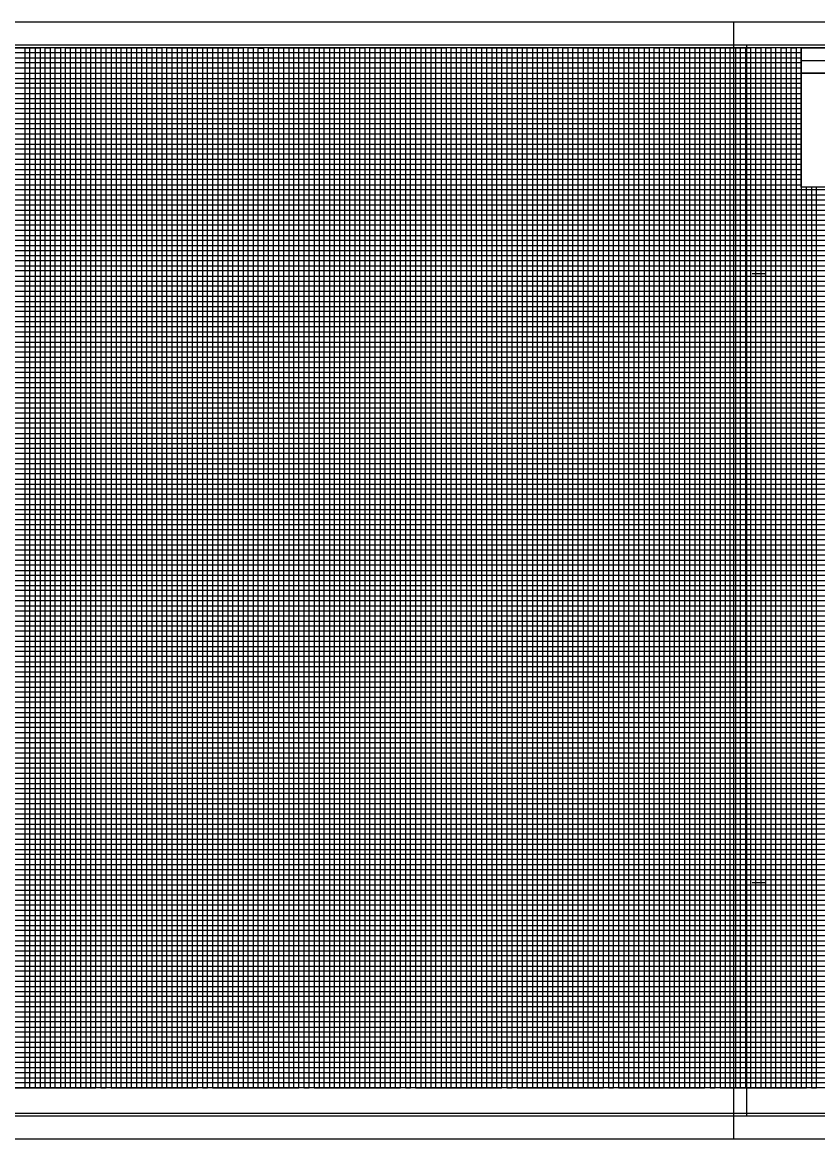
# Model space of a CAD drawing. Extents: x 2345490 to 2445302, y 465165 to 573888.
# Drawn here: x 2389249 to 2390033, y 515088 to 516188 of the extents above; entities that cross this region are included whole.
import ezdxf

# ---------------------------------------------------------------- set-up
doc = ezdxf.new("R2010")
doc.units = 0
for name, color, linetype in [('Old_Level_18', 7, 'Continuous'), ('Old_Level_40', 7, 'Continuous'), ('Old_Level_41', 7, 'Continuous'), ('Old_Level_42', 7, 'Continuous'), ('Old_Level_43', 7, 'Continuous'), ('Old_Level_50', 7, 'Continuous'), ('Old_Level_51', 7, 'Continuous'), ('Old_Level_52', 7, 'Continuous')]:
    doc.layers.add(name, color=color, linetype=linetype)

msp = doc.modelspace()

# ---------------------------------------------------------------- linework, layer by layer
at = {"layer": 'Old_Level_18'}
msp.add_lwpolyline([(2390216.79875, 516162.5265), (2388716.79875, 516162.5265), (2388716.79875, 515112.5265), (2390216.79875, 515112.5265)], close=True, dxfattribs=at)
at = {"layer": 'Old_Level_40'}
msp.add_line((2390016.74875, 516149.9765), (2390216.79875, 516149.9765), dxfattribs=at)
for points in [[(2390016.74875, 516162.5265), (2390216.79875, 516162.5265), (2390216.79875, 516137.4765), (2390016.74875, 516137.4765)], [(2390016.74875, 516137.4765), (2390116.79875, 516137.4765), (2390116.79875, 516024.9765), (2390016.74875, 516024.9765)]]:
    msp.add_lwpolyline(points, close=True, dxfattribs=at)
at = {"layer": 'Old_Level_41'}
for p, q in [((2389968.29875, 515940.0265), (2389980.79875, 515940.0265)), ((2389968.29875, 515340.0265), (2389980.79875, 515340.0265)), ((2390216.79875, 515137.5265), (2388716.79875, 515137.5265))]:
    msp.add_line(p, q, dxfattribs=at)
for points in [[(2389216.79875, 516162.5265), (2389266.79875, 516162.5265), (2389266.79875, 515137.5265), (2389316.79875, 515137.5265), (2389316.79875, 516162.5265), (2389366.79875, 516162.5265), (2389366.79875, 515137.5265), (2389416.79875, 515137.5265), (2389416.79875, 516162.5265), (2389466.79875, 516162.5265), (2389466.79875, 515137.5265), (2389516.79875, 515137.5265), (2389516.79875, 516162.5265), (2389566.79875, 516162.5265), (2389566.79875, 515137.5265), (2389616.79875, 515137.5265), (2389616.79875, 516162.5265), (2389666.79875, 516162.5265), (2389666.79875, 515137.5265), (2389716.79875, 515137.5265), (2389716.79875, 516162.5265), (2389766.79875, 516162.5265), (2389766.79875, 515137.5265), (2389816.79875, 515137.5265), (2389816.79875, 516162.5265), (2389866.79875, 516162.5265), (2389866.79875, 515137.5265), (2389916.79875, 515137.5265), (2389916.79875, 516162.5265), (2389966.79875, 516162.5265), (2389966.79875, 515137.5265), (2390016.79875, 515137.5265), (2390016.79875, 516162.5265), (2390043.09875, 516162.5265)], [(2389241.79875, 515137.5265), (2389291.79875, 515137.5265), (2389291.79875, 516162.5265), (2389341.79875, 516162.5265), (2389341.79875, 515137.5265), (2389391.79875, 515137.5265), (2389391.79875, 516162.5265), (2389441.79875, 516162.5265), (2389441.79875, 515137.5265), (2389491.79875, 515137.5265), (2389491.79875, 516162.5265), (2389541.79875, 516162.5265), (2389541.79875, 515137.5265), (2389591.79875, 515137.5265), (2389591.79875, 516162.5265), (2389641.79875, 516162.5265), (2389641.79875, 515137.5265), (2389691.79875, 515137.5265), (2389691.79875, 516162.5265), (2389741.79875, 516162.5265), (2389741.79875, 515137.5265), (2389791.79875, 515137.5265), (2389791.79875, 516162.5265), (2389841.79875, 516162.5265), (2389841.79875, 515137.5265), (2389891.79875, 515137.5265), (2389891.79875, 516162.5265), (2389941.79875, 516162.5265), (2389941.79875, 515137.5265), (2389991.79875, 515137.5265), (2389991.79875, 516162.5265)], [(2388716.79875, 516112.5265), (2390016.74875, 516112.5265)], [(2390016.74875, 516062.5265), (2388716.79875, 516062.5265), (2388716.79875, 516012.4765), (2390216.79875, 516012.4765)], [(2390216.79875, 515987.5265), (2388716.79875, 515987.5265), (2388716.79875, 516037.5265), (2390016.74875, 516037.5265)], [(2390216.79875, 515962.5265), (2388716.79875, 515962.5265), (2388716.79875, 515912.5265), (2390216.79875, 515912.5265)], [(2390216.79875, 515887.5265), (2388716.79875, 515887.5265), (2388716.79875, 515937.5265), (2390216.79875, 515937.5265)], [(2390216.79875, 515862.5265), (2388716.79875, 515862.5265), (2388716.79875, 515812.5265), (2390216.79875, 515812.5265)], [(2390216.79875, 515762.5265), (2388716.79875, 515762.5265), (2388716.79875, 515712.5265), (2390216.79875, 515712.5265)], [(2390216.79875, 515662.5265), (2388716.79875, 515662.5265), (2388716.79875, 515612.5265), (2390216.79875, 515612.5265)], [(2390216.79875, 515562.5265), (2388716.79875, 515562.5265), (2388716.79875, 515512.5265), (2390216.79875, 515512.5265)], [(2390216.79875, 515487.5265), (2388716.79875, 515487.5265), (2388716.79875, 515537.5265), (2390216.79875, 515537.5265)], [(2390216.79875, 515462.5265), (2388716.79875, 515462.5265), (2388716.79875, 515412.5265), (2390216.79875, 515412.5265)], [(2390216.79875, 515387.5265), (2388716.79875, 515387.5265), (2388716.79875, 515437.5265), (2390216.79875, 515437.5265)], [(2390216.79875, 515362.5265), (2388716.79875, 515362.5265), (2388716.79875, 515312.5265), (2390216.79875, 515312.5265)], [(2390216.79875, 515262.5265), (2388716.79875, 515262.5265), (2388716.79875, 515212.5265), (2390216.79875, 515212.5265)], [(2390216.79875, 515187.5265), (2388716.79875, 515187.5265), (2388716.79875, 515237.5265), (2390216.79875, 515237.5265)], [(2390216.79875, 515162.5265), (2388716.79875, 515162.5265)]]:
    msp.add_lwpolyline(points, dxfattribs=at)
at = {"layer": 'Old_Level_42'}
for points in [[(2390016.74875, 516087.5265), (2388716.89875, 516087.5265), (2388716.89875, 516137.4765), (2390016.74875, 516137.4765)], [(2390216.79875, 515787.5265), (2388716.79875, 515787.5265), (2388716.79875, 515837.5265), (2390216.79875, 515837.5265)], [(2390216.79875, 515687.5265), (2388716.79875, 515687.5265), (2388716.79875, 515737.5265), (2390216.79875, 515737.5265)], [(2390216.79875, 515587.5265), (2388716.79875, 515587.5265), (2388716.79875, 515637.5265), (2390216.79875, 515637.5265)], [(2390216.79875, 515287.5265), (2388716.79875, 515287.5265), (2388716.79875, 515337.5265), (2390216.79875, 515337.5265)]]:
    msp.add_lwpolyline(points, dxfattribs=at)
at = {"layer": 'Old_Level_43'}
for p, q in [((2390166.79875, 515982.5265), (2388766.79875, 515982.5265)), ((2388766.79875, 515977.5265), (2390166.79875, 515977.5265)), ((2390166.79875, 515957.5265), (2388766.79875, 515957.5265))]:
    msp.add_line(p, q, dxfattribs=at)
for points in [[(2390016.74875, 516157.5265), (2388766.79875, 516157.5265), (2388766.79875, 516152.5265), (2390016.74875, 516152.5265)], [(2389251.79875, 516162.5265), (2389251.79875, 515137.5265), (2389256.79875, 515137.5265), (2389256.79875, 516162.5265), (2389261.79875, 516162.5265), (2389261.79875, 515137.5265), (2389271.79875, 515137.5265), (2389271.79875, 516162.5265), (2389276.79875, 516162.5265), (2389276.79875, 515137.5265), (2389281.79875, 515137.5265), (2389281.79875, 516162.5265), (2389286.79875, 516162.5265), (2389286.79875, 515137.5265)], [(2389296.79875, 515137.5265), (2389296.79875, 516162.5265), (2389301.79875, 516162.5265), (2389301.79875, 515137.5265), (2389306.79875, 515137.5265), (2389306.79875, 516162.5265), (2389311.79875, 516162.5265), (2389311.79875, 515137.5265), (2389321.79875, 515137.5265), (2389321.79875, 516162.5265), (2389326.79875, 516162.5265), (2389326.79875, 515137.5265), (2389326.79875, 515137.5265), (2389331.79875, 515137.5265), (2389331.79875, 516162.5265), (2389336.79875, 516162.5265), (2389336.79875, 515137.5265), (2389346.79875, 515137.5265), (2389346.79875, 516162.5265), (2389351.79875, 516162.5265), (2389351.79875, 515137.5265), (2389356.79875, 515137.5265), (2389356.79875, 516162.5265), (2389361.79875, 516162.5265), (2389361.79875, 515137.5265), (2389371.79875, 515137.5265), (2389371.79875, 516162.5265), (2389376.79875, 516162.5265), (2389376.79875, 515137.5265), (2389381.79875, 515137.5265), (2389381.79875, 516162.5265), (2389386.79875, 516162.5265), (2389386.79875, 515137.5265), (2389396.79875, 515137.5265), (2389396.79875, 516162.5265), (2389401.79875, 516162.5265), (2389401.79875, 515137.5265), (2389406.79875, 515137.5265), (2389406.79875, 516162.5265), (2389411.79875, 516162.5265), (2389411.79875, 515137.5265), (2389421.79875, 515137.5265), (2389421.79875, 516162.5265), (2389426.79875, 516162.5265), (2389426.79875, 515137.5265), (2389431.79875, 515137.5265), (2389431.79875, 516162.5265), (2389436.79875, 516162.5265), (2389436.79875, 515137.5265), (2389446.79875, 515137.5265), (2389446.79875, 516162.5265), (2389451.79875, 516162.5265), (2389451.79875, 515137.5265), (2389456.79875, 515137.5265), (2389456.79875, 516162.5265), (2389461.79875, 516162.5265), (2389461.79875, 515137.5265), (2389471.79875, 515137.5265), (2389471.79875, 516162.5265), (2389476.79875, 516162.5265), (2389476.79875, 515137.5265)], [(2389476.79875, 515137.5265), (2389481.79875, 515137.5265), (2389481.79875, 516161.9265), (2389486.79875, 516161.9265), (2389486.79875, 515137.5265), (2389496.79875, 515137.5265), (2389496.79875, 516162.5265), (2389501.79875, 516162.5265), (2389501.79875, 515137.5265), (2389506.79875, 515137.5265), (2389506.79875, 516162.5265), (2389511.79875, 516162.5265), (2389511.79875, 515137.5265), (2389521.79875, 515137.5265), (2389521.79875, 516162.5265), (2389526.79875, 516162.5265), (2389526.79875, 515137.5265), (2389531.79875, 515137.5265), (2389531.79875, 516162.5265), (2389536.79875, 516162.5265), (2389536.79875, 515137.5265), (2389546.79875, 515137.5265), (2389546.79875, 516162.5265), (2389551.79875, 516162.5265), (2389551.79875, 515137.5265), (2389556.79875, 515137.5265), (2389556.79875, 516162.5265), (2389561.79875, 516162.5265), (2389561.79875, 515137.5265), (2389571.79875, 515137.5265), (2389571.79875, 516162.5265), (2389576.79875, 516162.5265), (2389576.79875, 515137.5265), (2389581.79875, 515137.5265), (2389581.79875, 516162.5265), (2389586.79875, 516162.5265), (2389586.79875, 515137.5265), (2389596.79875, 515137.5265), (2389596.79875, 516162.5265), (2389601.79875, 516162.5265), (2389601.79875, 515137.5265), (2389606.79875, 515137.5265), (2389606.79875, 516162.5265), (2389611.79875, 516162.5265), (2389611.79875, 515137.5265), (2389621.79875, 515137.5265), (2389621.79875, 516162.5265), (2389626.79875, 516162.5265), (2389626.79875, 515137.5265), (2389631.79875, 515137.5265), (2389631.79875, 516162.5265), (2389636.79875, 516162.5265), (2389636.79875, 515137.5265), (2389646.79875, 515137.5265), (2389646.79875, 516162.5265), (2389651.79875, 516162.5265), (2389651.79875, 515137.5265), (2389656.79875, 515137.5265), (2389656.79875, 516162.5265), (2389661.79875, 516162.5265), (2389661.79875, 515137.5265), (2389671.79875, 515137.5265), (2389671.79875, 516162.5265), (2389676.79875, 516162.5265), (2389676.79875, 515137.5265), (2389681.79875, 515137.5265), (2389681.79875, 516162.5265), (2389686.79875, 516162.5265), (2389686.79875, 515137.5265), (2389696.79875, 515137.5265), (2389696.79875, 516162.5265), (2389701.79875, 516162.5265), (2389701.79875, 515137.5265), (2389706.79875, 515137.5265), (2389706.79875, 516162.5265), (2389711.79875, 516162.5265), (2389711.79875, 515137.5265), (2389721.79875, 515137.5265), (2389721.79875, 516162.5265), (2389726.79875, 516162.5265), (2389726.79875, 515137.5265), (2389731.79875, 515137.5265), (2389731.79875, 516162.5265), (2389736.79875, 516162.5265), (2389736.79875, 515137.5265), (2389746.79875, 515137.5265), (2389746.79875, 516162.5265), (2389751.79875, 516162.5265), (2389751.79875, 515137.5265), (2389756.79875, 515137.5265), (2389756.79875, 516162.5265), (2389761.79875, 516162.5265), (2389761.79875, 515137.5265), (2389771.79875, 515137.5265), (2389771.79875, 516162.5265), (2389776.79875, 516162.5265), (2389776.79875, 515137.5265), (2389781.79875, 515137.5265), (2389781.79875, 516162.5265), (2389786.79875, 516162.5265), (2389786.79875, 515137.5265)], [(2389786.79875, 515137.5265), (2389796.79875, 515137.5265), (2389796.79875, 516162.5265), (2389801.79875, 516162.5265), (2389801.79875, 515137.5265), (2389806.79875, 515137.5265), (2389806.79875, 516162.5265), (2389811.79875, 516162.5265), (2389811.79875, 515137.5265), (2389821.79875, 515137.5265), (2389821.79875, 516162.5265), (2389826.79875, 516162.5265), (2389826.79875, 515137.5265), (2389831.79875, 515137.5265), (2389831.79875, 516162.5265), (2389836.79875, 516162.5265), (2389836.79875, 515137.5265), (2389846.79875, 515137.5265), (2389846.79875, 516162.5265), (2389851.79875, 516162.5265), (2389851.79875, 515137.5265), (2389856.79875, 515137.5265), (2389856.79875, 516162.5265), (2389861.79875, 516162.5265), (2389861.79875, 515137.5265), (2389871.79875, 515137.5265), (2389871.79875, 516162.5265), (2389876.79875, 516162.5265), (2389876.79875, 515137.5265), (2389881.79875, 515137.5265), (2389881.79875, 516162.5265), (2389886.79875, 516162.5265), (2389886.79875, 515137.5265), (2389896.79875, 515137.5265), (2389896.79875, 516162.5265), (2389901.79875, 516162.5265), (2389901.79875, 515137.5265), (2389906.79875, 515137.5265), (2389906.79875, 516162.5265), (2389911.79875, 516162.5265), (2389911.79875, 515137.5265), (2389921.79875, 515137.5265), (2389921.79875, 516162.5265), (2389926.79875, 516162.5265), (2389926.79875, 515137.5265), (2389931.79875, 515137.5265), (2389931.79875, 516162.5265), (2389936.79875, 516162.5265), (2389936.79875, 515137.5265), (2389946.79875, 515137.5265), (2389946.79875, 516162.5265), (2389951.79875, 516162.5265), (2389951.79875, 515137.5265), (2389956.79875, 515137.5265), (2389956.79875, 516162.5265), (2389961.79875, 516162.5265), (2389961.79875, 515137.5265), (2389971.79875, 515137.5265), (2389971.79875, 516162.5265), (2389976.79875, 516162.5265), (2389976.79875, 515137.5265), (2389981.79875, 515137.5265), (2389981.79875, 516162.5265), (2389986.79875, 516162.5265), (2389986.79875, 515137.5265), (2389996.79875, 515137.5265), (2389996.79875, 516162.5265), (2390001.79875, 516162.5265), (2390001.79875, 515137.5265), (2390006.79875, 515137.5265), (2390006.79875, 516162.5265), (2390011.79875, 516162.5265), (2390011.79875, 515137.5265), (2390021.79875, 515137.5265), (2390021.79875, 516024.9765)], [(2390016.74875, 516147.5265), (2388766.79875, 516147.5265), (2388766.79875, 516142.5265), (2390016.74875, 516142.5265)], [(2390016.74875, 516131.7765), (2388767.79875, 516131.7765), (2388767.79875, 516127.5265), (2390016.74875, 516127.5265)], [(2390016.74875, 516122.5265), (2388766.79875, 516122.5265), (2388766.79875, 516117.5265), (2390016.74875, 516117.5265)], [(2390016.74875, 516107.5265), (2388766.79875, 516107.5265), (2388766.79875, 516102.5265), (2390016.74875, 516102.5265)], [(2390016.74875, 516097.5265), (2388766.79875, 516097.5265), (2388766.79875, 516092.5265), (2390016.74875, 516092.5265)], [(2390016.74875, 516082.5265), (2388766.79875, 516082.5265), (2388766.79875, 516077.5265), (2390016.74875, 516077.5265)], [(2390016.74875, 516072.5265), (2388766.79875, 516072.5265), (2388766.79875, 516067.5265), (2390016.74875, 516067.5265)], [(2390016.74875, 516057.5265), (2388766.79875, 516057.5265), (2388766.79875, 516052.5265), (2390016.74875, 516052.5265)], [(2390016.74875, 516047.5265), (2388766.79875, 516047.5265), (2388766.79875, 516042.5265), (2390016.74875, 516042.5265)], [(2390016.74875, 516032.5265), (2388766.79875, 516032.5265), (2388766.79875, 516027.5265), (2390016.74875, 516027.5265)], [(2390166.79875, 516022.5265), (2388766.79875, 516022.5265), (2388766.79875, 516022.5265), (2388766.79875, 516002.5265), (2390166.79875, 516002.5265)], [(2390026.79875, 516024.9765), (2390026.79875, 515137.5265), (2390031.79875, 515137.5265), (2390031.79875, 516024.9765)], [(2388766.79875, 516017.5265), (2390166.79875, 516017.5265)], [(2390166.79875, 516007.5265), (2388766.79875, 516007.5265)], [(2390166.79875, 515997.5265), (2388766.79875, 515997.5265), (2388766.79875, 515992.5265), (2390166.79875, 515992.5265)], [(2390166.79875, 515972.5265), (2388766.79875, 515972.5265), (2388766.79875, 515967.5265), (2390166.79875, 515967.5265)], [(2390166.79875, 515952.5265), (2388766.79875, 515952.5265), (2388766.79875, 515947.5265), (2390166.79875, 515947.5265)], [(2390166.79875, 515942.5265), (2388766.79875, 515942.5265)], [(2388766.79875, 515932.5265), (2390166.79875, 515932.5265)], [(2390166.79875, 515927.5265), (2388766.79875, 515927.5265), (2388766.79875, 515922.5265), (2390166.79875, 515922.5265)], [(2390166.79875, 515917.5265), (2388766.79875, 515917.5265), (2388766.79875, 515907.5265), (2390166.79875, 515907.5265)], [(2390166.79875, 515902.5265), (2388766.79875, 515902.5265), (2388766.79875, 515897.5265), (2390166.79875, 515897.5265)], [(2390166.79875, 515892.5265), (2388766.79875, 515892.5265), (2388766.79875, 515882.5265), (2390166.79875, 515882.5265)], [(2390166.79875, 515877.5265), (2388766.79875, 515877.5265), (2388766.79875, 515872.5265), (2390166.79875, 515872.5265)], [(2390166.79875, 515867.5265), (2388766.79875, 515867.5265), (2388766.79875, 515857.5265), (2390166.79875, 515857.5265)], [(2390166.79875, 515852.5265), (2388766.79875, 515852.5265), (2388766.79875, 515847.5265), (2390166.79875, 515847.5265)], [(2390166.79875, 515842.5265), (2388766.79875, 515842.5265), (2388766.79875, 515832.5265), (2390166.79875, 515832.5265)], [(2390166.79875, 515827.5265), (2388766.79875, 515827.5265), (2388766.79875, 515822.5265), (2390166.79875, 515822.5265)], [(2390166.79875, 515817.5265), (2388766.79875, 515817.5265), (2388766.79875, 515807.5265), (2390166.79875, 515807.5265)], [(2390166.79875, 515802.5265), (2388766.79875, 515802.5265), (2388766.79875, 515797.5265), (2390166.79875, 515797.5265)], [(2390166.79875, 515792.5265), (2388766.79875, 515792.5265), (2388766.79875, 515782.5265), (2390166.79875, 515782.5265)], [(2390166.79875, 515777.5265), (2388766.79875, 515777.5265), (2388766.79875, 515772.5265), (2390166.79875, 515772.5265)], [(2390166.79875, 515767.5265), (2388766.79875, 515767.5265), (2388766.79875, 515757.5265), (2390166.79875, 515757.5265)], [(2390166.79875, 515752.5265), (2388766.79875, 515752.5265), (2388766.79875, 515747.5265), (2390166.79875, 515747.5265)], [(2390166.79875, 515742.5265), (2388766.79875, 515742.5265), (2388766.79875, 515732.5265), (2390166.79875, 515732.5265)], [(2390166.79875, 515727.5265), (2388766.79875, 515727.5265), (2388766.79875, 515722.5265), (2390166.79875, 515722.5265)], [(2390166.79875, 515717.5265), (2388766.79875, 515717.5265), (2388766.79875, 515707.5265), (2390166.79875, 515707.5265)], [(2390166.79875, 515702.5265), (2388766.79875, 515702.5265), (2388766.79875, 515697.5265), (2390166.79875, 515697.5265)], [(2390166.79875, 515692.5265), (2388766.79875, 515692.5265), (2388766.79875, 515682.5265), (2390166.79875, 515682.5265)], [(2390166.79875, 515677.5265), (2388766.79875, 515677.5265), (2388766.79875, 515672.5265), (2390166.79875, 515672.5265)], [(2390166.79875, 515667.5265), (2388766.79875, 515667.5265), (2388766.79875, 515657.5265), (2390166.79875, 515657.5265)], [(2390166.79875, 515652.5265), (2388766.79875, 515652.5265), (2388766.79875, 515647.5265), (2390166.79875, 515647.5265)], [(2390166.79875, 515642.5265), (2388766.79875, 515642.5265)], [(2388766.79875, 515632.5265), (2390166.79875, 515632.5265)], [(2390166.79875, 515627.5265), (2388766.79875, 515627.5265), (2388766.79875, 515622.5265), (2390166.79875, 515622.5265)], [(2390166.79875, 515617.5265), (2388766.79875, 515617.5265), (2388766.79875, 515607.5265), (2390166.79875, 515607.5265)], [(2390166.79875, 515602.5265), (2388766.79875, 515602.5265), (2388766.79875, 515597.5265), (2390166.79875, 515597.5265)], [(2390166.79875, 515592.5265), (2388766.79875, 515592.5265), (2388766.79875, 515582.5265), (2390166.79875, 515582.5265)], [(2390166.79875, 515577.5265), (2388766.79875, 515577.5265), (2388766.79875, 515572.5265), (2390166.79875, 515572.5265)], [(2390166.79875, 515567.5265), (2388766.79875, 515567.5265), (2388766.79875, 515557.5265), (2390166.79875, 515557.5265)], [(2390166.79875, 515552.5265), (2388766.79875, 515552.5265), (2388766.79875, 515547.5265), (2390166.79875, 515547.5265)], [(2390166.79875, 515542.5265), (2388766.79875, 515542.5265), (2388766.79875, 515532.5265), (2390166.79875, 515532.5265)], [(2390166.79875, 515527.5265), (2388766.79875, 515527.5265), (2388766.79875, 515522.5265), (2390166.79875, 515522.5265)], [(2390166.79875, 515517.5265), (2388766.79875, 515517.5265), (2388766.79875, 515507.5265), (2390166.79875, 515507.5265)], [(2390166.79875, 515502.5265), (2388766.79875, 515502.5265), (2388766.79875, 515497.5265), (2390166.79875, 515497.5265)], [(2390166.79875, 515492.5265), (2388766.79875, 515492.5265), (2388766.79875, 515482.5265), (2390166.79875, 515482.5265)], [(2390166.79875, 515477.5265), (2388766.79875, 515477.5265), (2388766.79875, 515472.5265), (2390166.79875, 515472.5265)], [(2390166.79875, 515467.5265), (2388766.79875, 515467.5265), (2388766.79875, 515457.5265), (2390166.79875, 515457.5265)], [(2390166.79875, 515452.5265), (2388766.79875, 515452.5265), (2388766.79875, 515447.5265), (2390166.79875, 515447.5265)], [(2390166.79875, 515442.5265), (2388766.79875, 515442.5265), (2388766.79875, 515432.5265), (2390166.79875, 515432.5265)], [(2390166.79875, 515427.5265), (2388766.79875, 515427.5265), (2388766.79875, 515422.5265), (2390166.79875, 515422.5265)], [(2390166.79875, 515417.5265), (2388766.79875, 515417.5265), (2388766.79875, 515407.5265), (2390166.79875, 515407.5265)], [(2390166.79875, 515402.5265), (2388766.79875, 515402.5265), (2388766.79875, 515397.5265), (2390166.79875, 515397.5265)], [(2390166.79875, 515392.5265), (2388766.79875, 515392.5265), (2388766.79875, 515382.5265), (2390166.79875, 515382.5265)], [(2390166.79875, 515377.5265), (2388766.79875, 515377.5265), (2388766.79875, 515372.5265), (2390166.79875, 515372.5265)], [(2390166.79875, 515367.5265), (2388766.79875, 515367.5265), (2388766.79875, 515357.5265), (2390166.79875, 515357.5265)], [(2390166.79875, 515352.5265), (2388766.79875, 515352.5265), (2388766.79875, 515347.5265), (2390166.79875, 515347.5265)], [(2390166.79875, 515342.5265), (2388766.79875, 515342.5265)], [(2388766.79875, 515332.5265), (2390166.79875, 515332.5265)], [(2390166.79875, 515327.5265), (2388766.79875, 515327.5265), (2388766.79875, 515322.5265), (2390166.79875, 515322.5265)], [(2390166.79875, 515317.5265), (2388766.79875, 515317.5265)], [(2388766.79875, 515307.5265), (2390166.79875, 515307.5265)], [(2390166.79875, 515302.5265), (2388766.79875, 515302.5265), (2388766.79875, 515297.5265), (2390166.79875, 515297.5265)], [(2390166.79875, 515292.5265), (2388766.79875, 515292.5265), (2388766.79875, 515282.5265), (2390166.79875, 515282.5265)], [(2390166.79875, 515277.5265), (2388766.79875, 515277.5265), (2388766.79875, 515272.5265), (2390166.79875, 515272.5265)], [(2390166.79875, 515267.5265), (2388766.79875, 515267.5265), (2388766.79875, 515257.5265), (2390166.79875, 515257.5265)], [(2390166.79875, 515252.5265), (2388766.79875, 515252.5265), (2388766.79875, 515247.5265), (2390166.79875, 515247.5265)], [(2390166.79875, 515242.5265), (2388766.79875, 515242.5265), (2388766.79875, 515232.5265), (2390166.79875, 515232.5265)], [(2390166.79875, 515227.5265), (2388766.79875, 515227.5265), (2388766.79875, 515222.5265), (2390166.79875, 515222.5265)], [(2390166.79875, 515217.5265), (2388766.79875, 515217.5265), (2388766.79875, 515207.5265), (2390166.79875, 515207.5265)], [(2390166.79875, 515202.5265), (2388766.79875, 515202.5265), (2388766.79875, 515197.5265), (2390166.79875, 515197.5265)], [(2390166.79875, 515192.5265), (2388766.79875, 515192.5265), (2388766.79875, 515182.5265), (2390166.79875, 515182.5265)], [(2390166.79875, 515177.5265), (2388766.79875, 515177.5265), (2388766.79875, 515172.5265), (2390166.79875, 515172.5265)], [(2390166.79875, 515167.5265), (2388766.79875, 515167.5265), (2388766.79875, 515157.5265), (2390166.79875, 515157.5265)], [(2390166.79875, 515152.5265), (2388766.79875, 515152.5265), (2388766.79875, 515147.5265), (2390166.79875, 515147.5265)], [(2390166.79875, 515142.5265), (2388766.79875, 515142.5265)]]:
    msp.add_lwpolyline(points, dxfattribs=at)
at = {"layer": 'Old_Level_50'}
msp.add_line((2389949.79875, 515087.5265), (2389949.79875, 515087.5265), dxfattribs=at)
for points in [[(2390229.29875, 516165.0765), (2388562.79875, 516165.0765), (2388562.79875, 515109.9765), (2390229.29875, 515109.9765)], [(2391629.29875, 516165.0765), (2389962.79875, 516165.0765), (2389962.79875, 515109.9765), (2391629.29875, 515109.9765)]]:
    msp.add_lwpolyline(points, close=True, dxfattribs=at)
at = {"layer": 'Old_Level_51'}
for points in [[(2390233.79875, 516187.5265), (2388549.79875, 516187.5265), (2388549.79875, 515087.5265), (2390233.79875, 515087.5265)], [(2391633.79875, 516187.5265), (2389949.79875, 516187.5265), (2389949.79875, 515087.5265), (2391633.79875, 515087.5265)]]:
    msp.add_lwpolyline(points, close=True, dxfattribs=at)
at = {"layer": 'Old_Level_52'}
msp.add_line((2389962.79875, 515109.9765), (2389962.79875, 515109.9765), dxfattribs=at)

doc.saveas('drawing.dxf')
